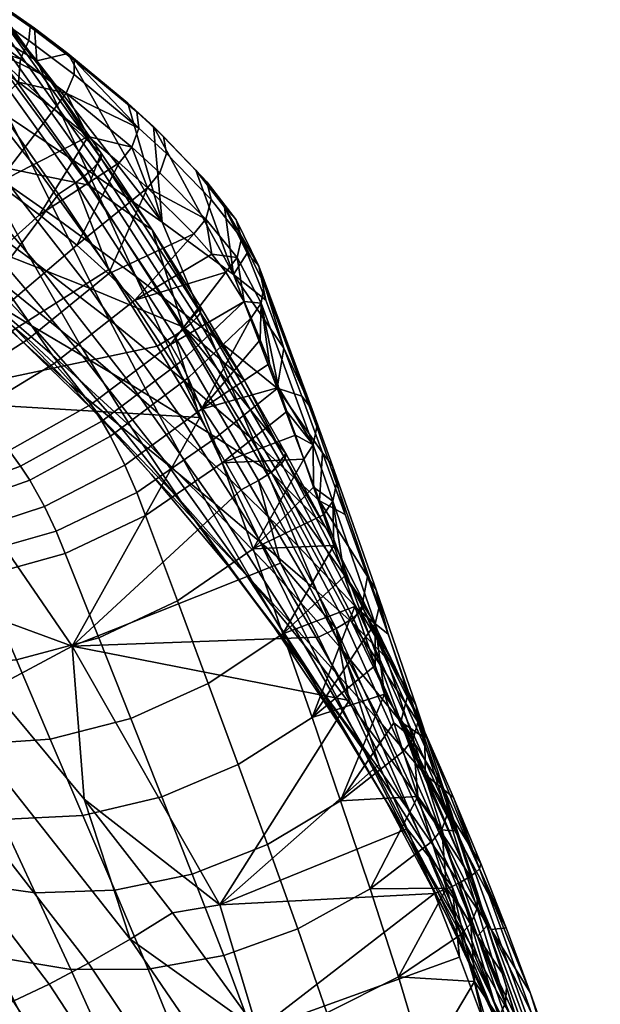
# Model space of a CAD drawing. Header units: millimetres. Extents: x -265 to 265, y -263 to 298.
# Tile 531 of 538: x 219 to 258, y 124 to 190. Entities that reach past the tile are written whole.
import ezdxf

# ---------------------------------------------------------------- set-up
doc = ezdxf.new("R2010")
doc.units = ezdxf.units.MM
doc.header["$MEASUREMENT"] = 0
for name, color, linetype in [('nozky', 250, 'Continuous'), ('operadlo', 23, 'Continuous'), ('sedak', 23, 'Continuous')]:
    doc.layers.add(name, color=color, linetype=linetype)

msp = doc.modelspace()

# ---------------------------------------------------------------- meshes
at = {"layer": 'nozky'}
mesh = msp.add_polyface(dxfattribs=at)
corners = [(215.496, 200.568), (214.521, 195.664, 4.5), (210.02, 197.03, 4.5), (211.932, 201.649), (205.869, 199.248, 4.5), (208.648, 203.405), (222.91, 200.568), (223.885, 195.664, 4.5), (219.203, 195.203, 4.5), (219.203, 200.203), (229.758, 203.405), (232.537, 199.248, 4.5), (228.387, 197.03, 4.5), (226.475, 201.649), (200.568, -222.91), (200.203, -219.203), (201.648, -211.932), (200.568, -215.496), (203.406, -208.647), (205.768, -205.768), (208.648, -203.405), (226.475, -201.649), (236.758, -211.932), (235, -208.647), (232.639, -205.768), (215.496, -200.568), (219.203, -200.203), (211.932, -201.649), (222.91, -200.568), (229.758, -203.405), (203.406, -208.647), (199.248, -205.869, 4.5), (202.232, -202.233, 4.5), (205.768, -205.768), (200.568, -215.496), (195.664, -214.521, 4.5), (197.029, -210.019, 4.5), (201.648, -211.932), (200.203, -219.203), (195.203, -219.203, 4.5), (236.758, -211.932), (241.375, -210.019, 4.5), (242.742, -214.521, 4.5), (237.838, -215.496), (232.639, -205.768), (236.174, -202.233, 4.5), (239.158, -205.869, 4.5), (235, -208.647), (243.203, -219.203, 4.5), (238.203, -219.203), (226.475, -201.649), (228.387, -197.03, 4.5), (232.537, -199.248, 4.5), (229.758, -203.405), (219.203, -200.203), (219.203, -195.203, 4.5), (223.885, -195.664, 4.5), (222.91, -200.568), (211.932, -201.649), (210.02, -197.03, 4.5), (214.521, -195.664, 4.5), (215.496, -200.568), (205.768, -205.768), (202.232, -202.233, 4.5), (205.869, -199.248, 4.5), (208.648, -203.405)]
mesh.append_faces([[corners[k] for k in face] for face in [(0, 1, 2, 3), (3, 2, 4, 5), (6, 7, 8, 9), (10, 11, 12, 13), (13, 12, 7, 6), (9, 8, 1, 0), (14, 15, 16, 16), (16, 15, 17, 17), (16, 18, 19, 19), (16, 19, 20, 20), (21, 22, 16, 16), (23, 22, 24, 24), (20, 25, 26, 26), (25, 20, 27, 27), (20, 26, 16, 16), (26, 21, 16, 16), (21, 26, 28, 28), (22, 21, 29, 29), (29, 24, 22, 22), (30, 31, 32, 33), (34, 35, 36, 37), (37, 36, 31, 30), (38, 39, 35, 34), (40, 41, 42, 43), (44, 45, 46, 47), (47, 46, 41, 40), (43, 42, 48, 49), (50, 51, 52, 53), (54, 55, 56, 57), (57, 56, 51, 50), (58, 59, 60, 61), (62, 63, 64, 65), (65, 64, 59, 58), (61, 60, 55, 54), (53, 52, 45, 44)]])
at = {"layer": 'operadlo'}
mesh = msp.add_polyface(dxfattribs=at)
corners = [(215.938, 189.607, 828.406), (215.197, 188.495, 828.445), (219.211, 187.29, 827.154), (219.088, 185.716, 826.874), (221.488, 183.893, 825.482), (222.291, 184.967, 825.436), (222.391, 187.646, 822.434), (227.031, 183.72, 820.063), (226.434, 184.31, 819.028), (222.828, 187.201, 823.621), (216.494, 191.9, 825.17), (219.867, 189.42, 825.26), (220.15, 189.332, 823.716), (216.707, 191.63, 826.46), (209.934, 196.069, 826.325), (211.217, 183.252, 826.846), (214.543, 181.099, 825.533), (214.902, 190.474, 810.426), (220.32, 187.145, 811.556), (223.682, 179.856, 781.754), (218.4, 183.387, 780.465), (209.277, 193.781, 809.31), (212.891, 186.901, 779.194), (216.986, 188.05, 402.253), (221.105, 186.005, 376.673), (217.441, 190.986, 375.391), (224.645, 180.94, 377.977), (209.727, 197.02, 399.792), (216.348, 189.385, 372.433), (208.73, 199.022, 369.901), (209.223, 199.536, 370.301), (216.852, 189.869, 372.83), (224.402, 180.258, 376.008), (217.23, 190.302, 373.394), (217.449, 190.641, 374.057), (224.633, 180.586, 376.66), (224.014, 179.848, 375.453), (213.664, 195.874, 374.134), (215.773, 188.9, 372.235), (218.281, 183.188, 373.656), (214.664, 188.097, 372.366), (216.523, 190.796, 827.698), (209.594, 195.24, 828.888), (208.967, 194.122, 829.62), (209.936, 195.939, 827.634), (222.822, 186.218, 824.771), (219.771, 188.512, 826.464), (227.164, 182.625, 821.079)]
mesh.append_faces([[corners[k] for k in face] for face in [(0, 1, 2, 2), (1, 3, 2, 2), (4, 5, 3, 3), (2, 3, 5, 5), (6, 7, 8, 8), (9, 7, 6, 6), (10, 11, 12, 12), (12, 9, 6, 6), (10, 13, 11, 11), (11, 9, 12, 12), (13, 10, 14, 14), (3, 1, 15, 16), (17, 18, 19, 20), (21, 17, 20, 22), (23, 24, 25, 25), (23, 26, 24, 24), (25, 27, 23, 23), (18, 17, 10, 10), (6, 18, 12, 12), (12, 18, 10, 10), (10, 17, 14, 14), (28, 29, 30, 31), (32, 33, 34, 35), (36, 31, 33, 32), (34, 37, 25, 25), (34, 25, 24, 24), (35, 34, 24, 24), (38, 39, 40, 40), (0, 41, 42, 42), (42, 43, 0, 0), (42, 41, 13, 13), (44, 42, 13, 13), (45, 46, 2, 5), (46, 41, 0, 2), (11, 13, 41, 46), (9, 11, 46, 45), (47, 45, 5, 5), (9, 45, 47, 47), (47, 7, 9, 9)]])
mesh = msp.add_polyface(dxfattribs=at)
corners = [(223.766, 182.071, 823.772), (222.291, 184.967, 825.436), (221.488, 183.893, 825.482), (226.689, 181.341, 821.693), (217.658, 178.936, 823.759), (220.496, 176.805, 821.524), (225.141, 172.828, 815.817), (227.746, 178.608, 819.5), (223.002, 174.754, 818.861), (225.859, 180.302, 821.774), (219.734, 168.438, 813.858), (221.488, 166.816, 810.719), (226.9, 171.061, 812.455), (217.633, 170.193, 816.707), (212.27, 166.511, 813.882), (214.285, 164.938, 811.268), (215.195, 172.052, 819.208), (212.457, 173.979, 821.32), (219.088, 185.716, 826.874), (214.543, 181.099, 825.533), (228.402, 167.982, 377.65), (211.328, 164.377, 381.535), (225.152, 173.128, 376.299), (221.777, 178.197, 374.967), (218.281, 183.188, 373.656), (228.73, 176.319, 783.056), (223.682, 179.856, 781.754), (220.32, 187.145, 811.556), (218.4, 183.387, 780.465), (226.967, 172.665, 751.938), (221.828, 176.429, 750.49), (219.912, 173.821, 718.908), (225.182, 169.766, 720.497), (228.465, 163.473, 690.498), (223.318, 167.919, 688.75), (216.438, 180.179, 749.061), (212.891, 186.901, 779.194), (217.875, 172.333, 687.03), (226.656, 162.526, 658.607), (221.314, 167.419, 656.734), (214.369, 177.849, 717.345), (215.66, 172.257, 654.898), (224.688, 163.117, 626.492), (219.115, 168.516, 624.515), (212.143, 176.702, 685.343), (216.664, 171.364, 592.161), (222.506, 165.421, 594.221), (225.832, 162.69, 563.983), (220.055, 169.304, 561.804), (213.211, 173.831, 622.581), (217.277, 174.47, 529.228), (223.383, 167.332, 531.466), (226.648, 165.37, 501.131), (220.592, 173.172, 498.779), (213.906, 175.78, 559.679), (217.414, 180.118, 465.929), (223.846, 171.868, 468.327), (227.041, 170.561, 437.87), (220.641, 179.453, 435.362), (214.133, 180.779, 496.491), (213.805, 188.094, 432.927), (223.809, 178.789, 404.794), (216.986, 188.05, 402.253), (224.645, 180.94, 377.977), (223.5, 179.393, 375.059), (216.348, 189.385, 372.433), (216.852, 189.869, 372.83), (224.014, 179.848, 375.453), (222.914, 178.942, 374.856), (215.773, 188.9, 372.235), (224.633, 180.586, 376.66), (221.105, 186.005, 376.673), (227.164, 182.625, 821.079)]
mesh.append_faces([[corners[k] for k in face] for face in [(0, 1, 2, 2), (1, 0, 3, 3), (4, 5, 0, 0), (2, 4, 0, 0), (6, 7, 8, 8), (5, 8, 9, 9), (9, 0, 5, 5), (6, 10, 11, 12), (13, 14, 15, 10), (8, 13, 10, 6), (5, 16, 13, 8), (4, 17, 16, 5), (2, 18, 19, 4), (20, 21, 22, 22), (23, 22, 21, 21), (21, 24, 23, 23), (25, 26, 27, 27), (28, 26, 29, 30), (31, 32, 33, 34), (35, 30, 32, 31), (36, 28, 30, 35), (37, 34, 38, 39), (40, 31, 34, 37), (41, 39, 42, 43), (44, 37, 39, 41), (45, 46, 47, 48), (49, 43, 46, 45), (50, 51, 52, 53), (54, 48, 51, 50), (55, 56, 57, 58), (59, 53, 56, 55), (60, 58, 61, 62), (62, 61, 63, 63), (64, 65, 66, 67), (68, 69, 65, 64), (70, 71, 63, 63), (69, 68, 23, 24), (22, 23, 68, 68), (3, 72, 1, 1)]])
mesh = msp.add_polyface(dxfattribs=at)
corners = [(215.195, 172.052, 819.208), (209.953, 168.171, 816.185), (212.27, 166.511, 813.882), (217.633, 170.193, 816.707), (207.371, 169.885, 818.142), (202.398, 166.652, 814.225), (204.768, 165.16, 812.456), (212.457, 173.979, 821.32), (204.57, 171.617, 819.722), (199.84, 168.158, 815.668), (209.473, 175.931, 823.011), (214.543, 181.099, 825.533), (217.658, 178.936, 823.759), (197.145, 169.65, 816.783), (192.906, 166.812, 811.851), (195.277, 165.553, 810.847), (201.609, 173.335, 820.926), (206.299, 177.87, 824.28), (211.217, 183.252, 826.846), (187.98, 169.227, 813.08), (184.76, 166.788, 807.256), (188.895, 164.823, 806.131), (191.531, 172.507, 818.083), (195.414, 176.628, 822.266), (199.627, 181.591, 825.629), (204.172, 187.396, 828.171), (189.785, 179.392, 822.776), (186.451, 174.901, 818.614), (193.527, 184.726, 826.101), (187.461, 187.692, 826.438), (184.217, 181.998, 823.11), (190.35, 172.213, 382.149), (183.092, 178.408, 381.051), (198.645, 179.99, 377.913), (197.4, 165.776, 383.301), (211.328, 164.377, 381.535), (218.281, 183.188, 373.656), (210.797, 183.903, 747.655), (216.438, 180.179, 749.061), (219.912, 173.821, 718.908), (214.369, 177.849, 717.345), (208.561, 181.835, 715.812), (217.875, 172.333, 687.03), (212.143, 176.702, 685.343), (204.914, 187.586, 746.275), (209.699, 177.025, 653.102), (215.66, 172.257, 654.898), (219.115, 168.516, 624.515), (213.211, 173.831, 622.581), (206.125, 181.008, 683.693), (202.488, 185.766, 714.312), (210.475, 177.187, 590.151), (216.664, 171.364, 592.161), (220.055, 169.304, 561.804), (213.906, 175.78, 559.679), (206.984, 179.045, 620.695), (203.434, 181.705, 651.35), (199.824, 185.238, 682.084), (210.793, 181.436, 527.049), (217.277, 174.47, 529.228), (220.592, 173.172, 498.779), (214.133, 180.779, 496.491), (207.398, 182.104, 557.611), (203.947, 182.878, 588.197), (200.438, 184.145, 618.861), (196.875, 186.286, 649.647), (210.57, 188.138, 463.601), (217.414, 180.118, 465.929), (220.641, 179.453, 435.362), (213.805, 188.094, 432.927), (207.281, 188.178, 494.27)]
mesh.append_faces([[corners[k] for k in face] for face in [(0, 1, 2, 3), (4, 5, 6, 1), (7, 4, 1, 0), (8, 9, 5, 4), (10, 8, 4, 7), (11, 10, 7, 12), (13, 14, 15, 9), (16, 13, 9, 8), (17, 16, 8, 10), (18, 17, 10, 11), (19, 20, 21, 14), (22, 19, 14, 13), (23, 22, 13, 16), (24, 23, 16, 17), (25, 24, 17, 18), (26, 27, 22, 23), (28, 26, 23, 24), (29, 30, 26, 28), (31, 32, 33, 33), (33, 34, 31, 31), (35, 33, 36, 36), (35, 34, 33, 33), (37, 38, 39, 40), (41, 40, 42, 43), (44, 37, 40, 41), (45, 46, 47, 48), (49, 43, 46, 45), (50, 41, 43, 49), (51, 52, 53, 54), (55, 48, 52, 51), (56, 45, 48, 55), (57, 49, 45, 56), (58, 59, 60, 61), (62, 54, 59, 58), (63, 51, 54, 62), (64, 55, 51, 63), (65, 56, 55, 64), (66, 67, 68, 69), (70, 61, 67, 66)]])
mesh = msp.add_polyface(dxfattribs=at)
corners = [(225.859, 180.302, 821.774), (226.689, 181.341, 821.693), (223.766, 182.071, 823.772), (227.746, 178.608, 819.5), (231.668, 176.515, 814.038), (230.861, 175.514, 814.19), (228.58, 179.631, 819.395), (233.771, 173.939, 807.927), (232.068, 174.15, 811.207), (225.141, 172.828, 815.817), (223.002, 174.754, 818.861), (228.164, 182.725, 816.943), (231.748, 179.028, 812.79), (230.996, 179.794, 812.066), (228.828, 182.068, 817.881), (233.719, 176.475, 806.966), (226.434, 184.31, 819.028), (227.031, 183.72, 820.063), (235.238, 173.361, 796.565), (232.93, 177.312, 806.458), (234.461, 174.227, 796.249), (223.682, 179.856, 781.754), (228.73, 176.319, 783.056), (231.85, 168.899, 753.403), (226.967, 172.665, 751.938), (220.641, 179.453, 435.362), (227.041, 170.561, 437.87), (230.178, 169.254, 407.412), (223.809, 178.789, 404.794), (228.059, 175.796, 379.301), (224.645, 180.94, 377.977), (233.543, 172.787, 784.369), (220.32, 187.145, 811.556), (222.391, 187.646, 822.434), (231.074, 169.896, 378.706), (224.402, 180.258, 376.008), (224.633, 180.586, 376.66), (231.314, 170.212, 379.348), (230.676, 169.509, 378.16), (224.014, 179.848, 375.453), (230.152, 169.085, 377.768), (223.5, 179.393, 375.059), (229.02, 180.926, 818.814), (227.164, 182.625, 821.079), (232.031, 177.82, 813.533), (234.061, 175.239, 807.513)]
mesh.append_faces([[corners[k] for k in face] for face in [(0, 1, 2, 2), (3, 1, 0, 0), (4, 3, 5, 5), (1, 3, 6, 6), (6, 3, 4, 4), (7, 4, 8, 8), (4, 5, 8, 8), (5, 3, 9, 9), (0, 10, 3, 3), (11, 12, 13, 13), (14, 12, 11, 11), (15, 13, 12, 12), (16, 14, 11, 11), (17, 14, 16, 16), (18, 19, 15, 15), (13, 15, 19, 19), (19, 18, 20, 20), (21, 22, 23, 24), (25, 26, 27, 28), (28, 29, 30, 30), (27, 29, 28, 28), (31, 19, 20, 20), (13, 19, 31, 31), (22, 16, 11, 11), (31, 22, 11, 11), (32, 33, 22, 22), (13, 31, 11, 11), (33, 16, 22, 22), (34, 35, 36, 37), (38, 39, 35, 34), (40, 41, 39, 38), (36, 30, 29, 29), (29, 37, 36, 36), (42, 43, 1, 6), (14, 17, 43, 42), (44, 42, 6, 4), (12, 14, 42, 44), (45, 44, 4, 7), (15, 12, 44, 45)]])
mesh = msp.add_polyface(dxfattribs=at)
corners = [(232.068, 174.15, 811.207), (233.02, 172.948, 808.112), (233.771, 173.939, 807.927), (234.721, 169.889, 797.445), (235.334, 168.405, 791.808), (235.389, 170.875, 797.25), (235.959, 166.804, 785.728), (234.246, 170.981, 801.596), (236.557, 165.201, 779.645), (230.861, 175.514, 814.19), (225.141, 172.828, 815.817), (226.9, 171.061, 812.455), (229.289, 168.098, 805.059), (236.928, 167.835, 772.436), (235.703, 171.071, 784.572), (235.238, 173.361, 796.565), (238.824, 163.731, 760.591), (234.461, 174.227, 796.249), (221.488, 166.816, 810.719), (223.947, 164.063, 803.829), (231.393, 163.744, 789.413), (230.477, 165.841, 797.215), (229.963, 166.92, 801.152), (228.73, 176.319, 783.056), (233.543, 172.787, 784.369), (236.473, 165.145, 754.879), (231.85, 168.899, 753.403), (226.967, 172.665, 751.938), (234.891, 161.631, 723.737), (230.176, 165.698, 722.108), (221.828, 176.429, 750.49), (225.182, 169.766, 720.497), (223.846, 171.868, 468.327), (229.854, 163.404, 470.791), (232.996, 161.434, 440.447), (227.041, 170.561, 437.87), (220.592, 173.172, 498.779), (226.648, 165.37, 501.131), (231.346, 170.573, 380.646), (230.178, 169.254, 407.412), (234.256, 165.701, 381.9), (228.059, 175.796, 379.301), (229.559, 168.667, 377.561), (222.914, 178.942, 374.856), (223.5, 179.393, 375.059), (230.152, 169.085, 377.768), (231.314, 170.212, 379.348), (228.402, 167.982, 377.65), (225.152, 173.128, 376.299), (231.277, 163.183, 378.911), (235.604, 172.142, 796.932), (234.061, 175.239, 807.513), (233.719, 176.475, 806.966), (239.127, 162.551, 760.929), (238.898, 161.344, 761.223)]
mesh.append_faces([[corners[k] for k in face] for face in [(0, 1, 2, 2), (3, 4, 5, 5), (6, 5, 4, 4), (7, 3, 5, 5), (1, 7, 2, 2), (5, 2, 7, 7), (8, 5, 6, 6), (9, 10, 11, 11), (1, 11, 12, 12), (1, 0, 11, 11), (9, 11, 0, 0), (13, 14, 15, 15), (16, 13, 15, 15), (14, 17, 15, 15), (11, 18, 19, 12), (20, 4, 3, 3), (21, 20, 3, 3), (3, 7, 22, 21), (7, 12, 22, 22), (1, 12, 7, 7), (23, 24, 25, 26), (27, 26, 28, 29), (30, 27, 29, 31), (32, 33, 34, 35), (36, 37, 33, 32), (38, 39, 40, 40), (39, 38, 41, 41), (14, 24, 17, 17), (13, 24, 14, 14), (13, 25, 24, 24), (42, 43, 44, 45), (46, 41, 38, 38), (40, 46, 38, 38), (43, 42, 47, 48), (42, 49, 47, 47), (50, 51, 2, 5), (15, 52, 51, 50), (53, 50, 5, 54), (16, 15, 50, 53)]])
mesh = msp.add_polyface(dxfattribs=at)
corners = [(238.256, 160.396, 761.411), (238.898, 161.344, 761.223), (237.691, 161.996, 767.488), (237.127, 163.598, 773.565), (236.557, 165.201, 779.645), (235.389, 170.875, 797.25), (236.928, 167.835, 772.436), (238.824, 163.731, 760.591), (238.127, 164.609, 760.296), (232.779, 160.131, 775.575), (234.85, 154.357, 753.203), (232.197, 161.708, 781.674), (231.393, 163.744, 789.413), (235.959, 166.804, 785.728), (235.334, 168.405, 791.808), (238.916, 158.516, 754.272), (231.85, 168.899, 753.403), (236.473, 165.145, 754.879), (239.322, 157.579, 725.38), (234.891, 161.631, 723.737), (230.176, 165.698, 722.108), (237.857, 154.553, 694.064), (233.312, 159.013, 692.271), (228.465, 163.473, 690.498), (236.375, 152.643, 662.442), (231.678, 157.595, 660.511), (229.854, 163.404, 470.791), (235.424, 154.742, 473.316), (238.492, 152.09, 443.087), (232.996, 161.434, 440.447), (226.648, 165.37, 501.131), (232.291, 157.391, 503.54), (227.041, 170.561, 437.87), (236.078, 159.464, 410.101), (230.178, 169.254, 407.412), (237.053, 160.768, 383.17), (234.256, 165.701, 381.9), (239.738, 155.776, 384.456), (239.527, 160.815, 746.035), (241.047, 156.666, 730.46), (236.754, 160.1, 381.258), (231.074, 169.896, 378.706), (231.314, 170.212, 379.348), (237.004, 160.404, 381.889), (236.348, 159.734, 380.719), (230.676, 169.509, 378.16), (235.818, 159.339, 380.329), (230.152, 169.085, 377.768), (235.219, 158.953, 380.118), (229.559, 168.667, 377.561), (234.047, 158.323, 380.186), (231.277, 163.183, 378.911), (240.465, 158.757, 746.661), (239.127, 162.551, 760.929), (240.219, 157.569, 746.949), (240.193, 159.928, 746.329)]
mesh.append_faces([[corners[k] for k in face] for face in [(0, 1, 2, 2), (3, 2, 1, 1), (1, 4, 3, 3), (1, 5, 4, 4), (6, 7, 8, 8), (9, 10, 0, 0), (3, 4, 11, 9), (9, 2, 3, 3), (4, 12, 11, 11), (4, 13, 12, 12), (13, 14, 12, 12), (9, 0, 2, 2), (10, 15, 0, 0), (16, 17, 18, 19), (20, 19, 21, 22), (23, 22, 24, 25), (26, 27, 28, 29), (30, 31, 27, 26), (32, 29, 33, 34), (34, 35, 36, 36), (33, 37, 35, 35), (34, 33, 35, 35), (18, 38, 39, 39), (17, 6, 8, 8), (8, 38, 17, 17), (38, 18, 17, 17), (40, 41, 42, 43), (44, 45, 41, 40), (46, 47, 45, 44), (48, 49, 47, 46), (43, 36, 35, 35), (43, 35, 37, 37), (42, 36, 43, 43), (49, 48, 50, 51), (52, 53, 1, 54), (55, 7, 53, 52), (1, 0, 15, 15), (54, 1, 15, 15), (7, 55, 38, 8), (39, 38, 55, 55)]])
mesh = msp.add_polyface(dxfattribs=at)
corners = [(232.197, 161.708, 781.674), (227.027, 158.141, 782.243), (227.623, 156.6, 776.145), (232.779, 160.131, 775.575), (226.23, 159.987, 789.349), (220.836, 157.199, 788.922), (221.609, 155.547, 782.487), (231.393, 163.744, 789.413), (219.836, 158.977, 795.468), (214.201, 156.979, 793.96), (215.205, 155.381, 788.129), (225.262, 161.93, 796.553), (230.477, 165.841, 797.215), (207.73, 156.703, 794.583), (201.703, 156.51, 791.79), (202.307, 155.851, 789.675), (208.359, 155.937, 792.029), (213.572, 157.841, 796.916), (219.225, 159.923, 798.788), (224.688, 162.949, 800.2), (229.963, 166.92, 801.152), (206.955, 157.539, 797.128), (200.967, 157.225, 793.891), (212.779, 158.784, 799.864), (218.445, 160.958, 802.097), (223.947, 164.063, 803.829), (229.289, 168.098, 805.059), (210.398, 161.036, 805.479), (204.719, 159.501, 801.975), (215.988, 163.475, 808.394), (221.488, 166.816, 810.719), (208.789, 162.329, 808.046), (203.25, 160.611, 804.193), (214.285, 164.938, 811.268), (219.734, 168.438, 813.858), (206.908, 163.71, 810.386), (201.553, 161.789, 806.219), (212.27, 166.511, 813.882), (204.768, 165.16, 812.456), (199.641, 163.019, 808.019), (209.953, 168.171, 816.185), (197.4, 165.776, 383.301), (211.328, 164.377, 381.535), (204.234, 159.103, 384.508), (210.895, 152.143, 385.782), (222.682, 147.833, 385.367), (231.277, 163.183, 378.911), (228.402, 167.982, 377.65), (225.182, 169.766, 720.497), (230.176, 165.698, 722.108), (233.312, 159.013, 692.271), (228.465, 163.473, 690.498), (223.318, 167.919, 688.75), (231.678, 157.595, 660.511), (226.656, 162.526, 658.607), (224.688, 163.117, 626.492), (229.922, 157.652, 628.509), (233.121, 153.255, 598.474), (227.992, 159.379, 596.327), (221.314, 167.419, 656.734), (225.832, 162.69, 563.983), (231.232, 155.957, 566.21), (234.404, 152.604, 536.106), (229.094, 160.036, 533.761), (222.506, 165.421, 594.221), (219.115, 168.516, 624.515), (223.383, 167.332, 531.466), (232.291, 157.391, 503.54), (226.648, 165.37, 501.131), (220.055, 169.304, 561.804)]
mesh.append_faces([[corners[k] for k in face] for face in [(0, 1, 2, 3), (4, 5, 6, 1), (7, 4, 1, 0), (8, 9, 10, 5), (11, 8, 5, 4), (12, 11, 4, 7), (13, 14, 15, 16), (17, 13, 16, 9), (18, 17, 9, 8), (19, 18, 8, 11), (20, 19, 11, 12), (21, 22, 14, 13), (23, 21, 13, 17), (24, 23, 17, 18), (25, 24, 18, 19), (26, 25, 19, 20), (27, 28, 21, 23), (29, 27, 23, 24), (30, 29, 24, 25), (31, 32, 28, 27), (33, 31, 27, 29), (34, 33, 29, 30), (35, 36, 32, 31), (37, 35, 31, 33), (38, 39, 36, 35), (40, 38, 35, 37), (41, 42, 43, 43), (44, 43, 42, 42), (45, 42, 46, 46), (47, 46, 42, 42), (48, 49, 50, 51), (52, 51, 53, 54), (55, 56, 57, 58), (59, 54, 56, 55), (60, 61, 62, 63), (64, 58, 61, 60), (65, 55, 58, 64), (66, 63, 67, 68), (69, 60, 63, 66)]])
mesh = msp.add_polyface(dxfattribs=at)
corners = [(212.26, 136.855, 708.746), (206.436, 138.485, 708.081), (209.104, 133.694, 686.113), (214.729, 132.017, 686.843), (209.76, 141.792, 730.488), (203.734, 143.373, 729.925), (215.582, 141.196, 730.908), (217.912, 136.179, 709.219), (221.203, 141.585, 731.182), (223.395, 136.458, 709.501), (226.623, 142.958, 731.312), (228.707, 137.692, 709.591), (231.842, 145.317, 731.297), (233.848, 139.88, 709.489), (207.195, 146.91, 752.62), (200.98, 148.414, 752.057), (213.184, 146.403, 753.034), (218.941, 146.895, 753.299), (224.473, 148.384, 753.416), (229.775, 150.872, 753.384), (210.68, 151.896, 776.214), (204.539, 152.291, 775.69), (216.574, 152.483, 776.464), (222.223, 154.051, 776.441), (227.623, 156.6, 776.145), (210.035, 153.278, 782), (203.881, 153.603, 781.27), (215.945, 153.926, 782.406), (221.609, 155.547, 782.487), (227.027, 158.141, 782.243), (209.342, 154.533, 786.972), (203.244, 154.654, 785.451), (215.205, 155.381, 788.129), (220.836, 157.199, 788.922), (208.359, 155.937, 792.029), (202.307, 155.851, 789.675), (214.201, 156.979, 793.96), (201.895, 138.67, 696.215), (203.338, 136.291, 685.161), (198.98, 143.492, 718.216), (214.77, 143.1, 388.36), (226.596, 128.151, 391.185), (223.793, 126.531, 392.918), (212.262, 141.378, 390.091), (199.723, 155.373, 387.491), (209.887, 139.855, 392.291), (197.605, 153.764, 389.627), (201.955, 157.175, 385.778), (203.254, 136.753, 404.362), (207.971, 129.86, 409.454), (202.529, 136.8, 407.672), (217.32, 144.953, 387.118), (223.502, 137.538, 388.52), (204.234, 159.103, 384.508), (210.895, 152.143, 385.782), (222.682, 147.833, 385.367), (232.621, 130.457, 389.389), (211.328, 164.377, 381.535), (241.316, 144.178, 383.896)]
mesh.append_faces([[corners[k] for k in face] for face in [(0, 1, 2, 3), (4, 5, 1, 0), (6, 4, 0, 7), (8, 6, 7, 9), (10, 8, 9, 11), (12, 10, 11, 13), (14, 15, 5, 4), (16, 14, 4, 6), (17, 16, 6, 8), (18, 17, 8, 10), (19, 18, 10, 12), (20, 21, 14, 16), (22, 20, 16, 17), (23, 22, 17, 18), (24, 23, 18, 19), (25, 26, 21, 20), (27, 25, 20, 22), (28, 27, 22, 23), (29, 28, 23, 24), (30, 31, 26, 25), (32, 30, 25, 27), (33, 32, 27, 28), (34, 35, 31, 30), (36, 34, 30, 32), (2, 37, 38, 38), (37, 2, 1, 1), (5, 39, 1, 1), (40, 41, 42, 43), (44, 43, 45, 46), (47, 40, 43, 44), (48, 49, 50, 50), (41, 40, 51, 52), (40, 47, 53, 54), (54, 51, 40, 40), (55, 51, 54, 54), (55, 56, 52, 52), (51, 55, 52, 52), (57, 55, 54, 54), (58, 56, 55, 55)]])
mesh = msp.add_polyface(dxfattribs=at)
corners = [(232.779, 160.131, 775.575), (227.623, 156.6, 776.145), (229.775, 150.872, 753.384), (234.85, 154.357, 753.203), (236.859, 148.66, 731.138), (240.287, 154.587, 739.334), (240.996, 152.537, 731.535), (238.916, 158.516, 754.272), (239.574, 156.638, 747.132), (241.701, 150.487, 723.735), (222.682, 147.833, 385.367), (234.047, 158.323, 380.186), (236.703, 153.406, 381.476), (231.277, 163.183, 378.911), (234.891, 161.631, 723.737), (239.322, 157.579, 725.38), (242.092, 150.108, 695.874), (237.857, 154.553, 694.064), (233.312, 159.013, 692.271), (240.746, 147.688, 664.395), (236.375, 152.643, 662.442), (231.678, 157.595, 660.511), (239.363, 146.595, 632.638), (234.816, 152.138, 630.559), (229.922, 157.652, 628.509), (237.885, 147.07, 600.657), (233.121, 153.255, 598.474), (226.656, 162.526, 658.607), (231.232, 155.957, 566.21), (236.25, 149.127, 568.48), (239.311, 145.056, 538.496), (234.404, 152.604, 536.106), (227.992, 159.379, 596.327), (232.291, 157.391, 503.54), (237.51, 149.257, 506.003), (240.549, 145.907, 475.896), (235.424, 154.742, 473.316), (229.094, 160.036, 533.761), (232.996, 161.434, 440.447), (238.492, 152.09, 443.087), (241.498, 149.438, 412.856), (236.078, 159.464, 410.101), (242.309, 150.728, 385.755), (239.738, 155.776, 384.456), (242.549, 152.514, 714.885), (243.938, 148.62, 700.284), (241.047, 156.666, 730.46), (241.982, 150.073, 383.871), (236.754, 160.1, 381.258), (237.004, 160.404, 381.889), (242.24, 150.363, 384.492), (241.57, 149.729, 383.339), (236.348, 159.734, 380.719), (241.035, 149.362, 382.95), (235.818, 159.339, 380.329), (240.434, 149.007, 382.734), (235.219, 158.953, 380.118), (243.332, 150.465, 715.491), (240.465, 158.757, 746.661), (240.219, 157.569, 746.949), (243.051, 149.326, 715.762), (243.135, 151.61, 715.174), (240.193, 159.928, 746.329)]
mesh.append_faces([[corners[k] for k in face] for face in [(0, 1, 2, 3), (3, 4, 5, 5), (6, 5, 4, 4), (7, 3, 8, 8), (4, 9, 6, 6), (3, 5, 8, 8), (10, 11, 12, 12), (10, 13, 11, 11), (14, 15, 16, 17), (18, 17, 19, 20), (21, 20, 22, 23), (24, 23, 25, 26), (27, 21, 23, 24), (28, 29, 30, 31), (32, 26, 29, 28), (33, 34, 35, 36), (37, 31, 34, 33), (38, 39, 40, 41), (41, 42, 43, 43), (40, 42, 41, 41), (16, 44, 45, 45), (46, 44, 15, 15), (44, 16, 15, 15), (47, 48, 49, 50), (51, 52, 48, 47), (53, 54, 52, 51), (55, 56, 54, 53), (50, 49, 43, 42), (56, 12, 11, 11), (55, 12, 56, 56), (57, 58, 59, 60), (61, 62, 58, 57), (59, 7, 8, 8), (59, 5, 6, 6), (59, 8, 5, 5), (9, 60, 6, 6), (6, 60, 59, 59), (62, 61, 44, 46), (45, 44, 61, 61)]])
mesh = msp.add_polyface(dxfattribs=at)
corners = [(233.848, 139.88, 709.489), (228.707, 137.692, 709.591), (230.756, 132.505, 687.712), (235.816, 134.508, 687.561), (238.818, 143.023, 709.195), (240.736, 137.43, 687.19), (236.859, 148.66, 731.138), (231.842, 145.317, 731.297), (234.85, 154.357, 753.203), (229.775, 150.872, 753.384), (242.721, 131.517, 663.729), (245.914, 137.73, 675.143), (241.701, 150.487, 723.735), (243.686, 144.598, 701.31), (244.943, 140.758, 686.681), (244.318, 142.678, 693.996), (243.047, 146.518, 708.623), (242.398, 148.438, 715.935), (241.316, 144.178, 383.896), (243.305, 139.885, 385.021), (232.621, 130.457, 389.389), (222.682, 147.833, 385.367), (239.25, 148.433, 382.78), (245.211, 135.558, 386.154), (236.703, 153.406, 381.476), (237.857, 154.553, 694.064), (242.092, 150.108, 695.874), (244.783, 142.745, 666.366), (240.746, 147.688, 664.395), (239.363, 146.595, 632.638), (243.559, 141.041, 634.741), (246.293, 134.593, 605.11), (242.277, 140.843, 602.871), (236.375, 152.643, 662.442), (237.885, 147.07, 600.657), (245.115, 135.256, 573.127), (240.881, 142.22, 570.788), (234.816, 152.138, 630.559), (239.311, 145.056, 538.496), (243.805, 137.416, 540.925), (246.656, 132.616, 511.062), (242.301, 140.991, 508.512), (236.25, 149.127, 568.48), (233.121, 153.255, 598.474), (237.51, 149.257, 506.003), (245.223, 136.923, 478.524), (240.549, 145.907, 475.896), (234.404, 152.604, 536.106), (238.492, 152.09, 443.087), (243.521, 142.554, 445.784), (246.426, 139.201, 415.67), (241.498, 149.438, 412.856), (235.424, 154.742, 473.316), (244.395, 146.408, 386.868), (242.309, 150.728, 385.755), (243.938, 148.62, 700.284), (245.305, 144.728, 685.682), (242.24, 150.363, 384.492), (240.434, 149.007, 382.734), (243.051, 149.326, 715.762), (245.605, 141.601, 686.52)]
mesh.append_faces([[corners[k] for k in face] for face in [(0, 1, 2, 3), (4, 0, 3, 5), (6, 7, 0, 4), (8, 9, 7, 6), (10, 11, 5, 5), (4, 12, 6, 6), (4, 5, 13, 13), (14, 15, 5, 5), (11, 14, 5, 5), (5, 15, 13, 13), (4, 13, 16, 16), (12, 4, 17, 17), (17, 4, 16, 16), (18, 19, 20, 20), (21, 22, 18, 18), (20, 19, 23, 23), (21, 24, 22, 22), (25, 26, 27, 28), (29, 30, 31, 32), (33, 28, 30, 29), (34, 32, 35, 36), (37, 29, 32, 34), (38, 39, 40, 41), (42, 36, 39, 38), (43, 34, 36, 42), (44, 41, 45, 46), (47, 38, 41, 44), (48, 49, 50, 51), (52, 46, 49, 48), (51, 53, 54, 54), (55, 56, 26, 26), (54, 53, 57, 57), (24, 58, 22, 22), (58, 19, 18, 18), (22, 58, 18, 18), (59, 17, 16, 16), (59, 16, 13, 13), (60, 59, 13, 13), (12, 17, 59, 59)]])
mesh = msp.add_polyface(dxfattribs=at)
corners = [(245.914, 137.73, 675.143), (242.721, 131.517, 663.729), (246.871, 134.702, 663.604), (243.559, 141.041, 634.741), (247.395, 135.492, 636.863), (249.926, 128.339, 607.369), (246.293, 134.593, 605.11), (240.746, 147.688, 664.395), (244.783, 142.745, 666.366), (242.277, 140.843, 602.871), (248.949, 128.257, 575.492), (245.115, 135.256, 573.127), (240.881, 142.22, 570.788), (247.879, 129.705, 543.387), (243.805, 137.416, 540.925), (242.301, 140.991, 508.512), (246.656, 132.616, 511.062), (249.438, 127.814, 481.194), (245.223, 136.923, 478.524), (243.521, 142.554, 445.784), (248.074, 132.852, 448.531), (250.855, 128.781, 418.536), (246.426, 139.201, 415.67), (240.549, 145.907, 475.896), (250.152, 133.233, 390.26), (248.318, 137.659, 389.121), (241.498, 149.438, 412.856), (246.398, 142.051, 387.99), (244.395, 146.408, 386.868), (248.484, 135.407, 650.724), (249.539, 132.227, 638.804), (246.367, 141.658, 674.163), (247.416, 138.586, 662.643), (245.305, 144.728, 685.682), (242.092, 150.108, 695.874), (249.789, 132.604, 388.423), (241.982, 150.073, 383.871), (242.24, 150.363, 384.492), (250.059, 132.871, 389.028), (249.371, 132.299, 387.902), (241.57, 149.729, 383.339), (248.834, 131.981, 387.516), (241.035, 149.362, 382.95), (248.23, 131.678, 387.29), (240.434, 149.007, 382.734), (245.211, 135.558, 386.154), (243.305, 139.885, 385.021), (245.932, 142.691, 686.266), (243.332, 150.465, 715.491), (243.051, 149.326, 715.762), (245.605, 141.601, 686.52), (245.809, 143.81, 685.964), (243.135, 151.61, 715.174), (247.914, 136.558, 663.212), (247.549, 135.506, 663.453), (247.852, 137.658, 662.921), (243.686, 144.598, 701.31), (244.318, 142.678, 693.996), (244.943, 140.758, 686.681), (243.938, 148.62, 700.284)]
mesh.append_faces([[corners[k] for k in face] for face in [(0, 1, 2, 2), (3, 4, 5, 6), (7, 8, 4, 3), (9, 6, 10, 11), (12, 11, 13, 14), (15, 16, 17, 18), (19, 20, 21, 22), (23, 18, 20, 19), (22, 24, 25, 25), (26, 27, 28, 28), (22, 25, 27, 27), (26, 22, 27, 27), (29, 30, 4, 4), (31, 32, 8, 8), (29, 8, 32, 32), (29, 4, 8, 8), (33, 31, 8, 8), (8, 34, 33, 33), (35, 36, 37, 38), (39, 40, 36, 35), (41, 42, 40, 39), (43, 44, 42, 41), (37, 28, 27, 27), (38, 27, 25, 25), (38, 37, 27, 27), (44, 43, 45, 46), (47, 48, 49, 50), (51, 52, 48, 47), (53, 47, 50, 54), (55, 51, 47, 53), (50, 56, 57, 57), (50, 58, 0, 0), (50, 57, 58, 58), (54, 50, 0, 0), (0, 2, 54, 54), (51, 55, 32, 31), (52, 51, 33, 59), (31, 33, 51, 51), (29, 32, 55, 55)]])
mesh = msp.add_polyface(dxfattribs=at)
corners = [(222.049, 117.159, 616.38), (217.104, 119.148, 615.543), (219.459, 114.556, 591.895), (224.117, 112.331, 592.743), (219.762, 122.026, 639.883), (214.566, 123.862, 639.086), (217.305, 126.966, 663.341), (211.889, 128.708, 662.589), (214.729, 132.017, 686.843), (209.104, 133.694, 686.113), (220.211, 131.26, 687.353), (222.609, 126.109, 663.869), (217.912, 136.179, 709.219), (212.26, 136.855, 708.746), (217.168, 113.907, 569.494), (218.289, 112.126, 558.827), (221.666, 110.159, 568.144), (216.02, 115.735, 580.151), (214.844, 117.612, 590.797), (212.133, 121.968, 614.453), (213.504, 119.76, 602.634), (210.73, 124.232, 626.257), (220.154, 108.941, 464.775), (212.633, 118.944, 462.664), (215.842, 117.253, 429.065), (223.184, 106.019, 431.215), (216.951, 112.186, 498.284), (209.262, 120.925, 496.215), (213.557, 115.783, 531.722), (205.707, 123.222, 529.704), (218.053, 115.422, 413.227), (213.139, 122.744, 411.301), (222.672, 107.945, 415.226), (222.537, 105.452, 516.067), (219.387, 110.391, 548.151), (209.949, 119.788, 565.082), (207.783, 128.088, 426.995), (221.51, 107.055, 526.77), (220.461, 108.701, 537.465), (208.059, 122.043, 581.75), (206.105, 124.51, 598.412), (215.043, 122.684, 404.363), (224.623, 107.562, 407.946), (223.383, 107.599, 411.601), (213.863, 122.554, 407.838), (207.73, 138.594, 394.911), (218.732, 123.977, 397.904), (216.678, 123.157, 401.007), (205.873, 137.643, 397.868), (209.887, 139.855, 392.291), (221.137, 125.117, 395.177), (212.262, 141.378, 390.091), (223.793, 126.531, 392.918)]
mesh.append_faces([[corners[k] for k in face] for face in [(0, 1, 2, 3), (4, 5, 1, 0), (6, 7, 5, 4), (8, 9, 7, 6), (10, 8, 6, 11), (12, 13, 8, 10), (14, 15, 16, 16), (16, 17, 14, 14), (2, 18, 17, 17), (1, 19, 20, 20), (2, 20, 18, 18), (1, 21, 19, 19), (21, 1, 5, 5), (1, 20, 2, 2), (16, 2, 17, 17), (22, 23, 24, 25), (26, 27, 23, 22), (28, 29, 27, 26), (30, 24, 31, 31), (32, 24, 30, 30), (32, 25, 24, 24), (33, 28, 26, 26), (34, 35, 28, 28), (24, 36, 31, 31), (33, 37, 28, 28), (28, 37, 38, 38), (35, 34, 15, 15), (35, 15, 14, 14), (17, 35, 14, 14), (34, 28, 38, 38), (39, 17, 18, 18), (40, 18, 20, 20), (41, 42, 43, 44), (45, 46, 47, 48), (49, 50, 46, 45), (51, 52, 50, 49), (43, 32, 30, 30), (44, 30, 31, 31), (43, 30, 44, 44)]])
mesh = msp.add_polyface(dxfattribs=at)
corners = [(248.039, 113.67, 593.235), (243.17, 111.74, 593.637), (244.631, 106.008, 569.955), (249.574, 107.687, 569.611), (246.402, 119.67, 616.794), (241.582, 117.507, 617.214), (252.387, 116.073, 592.672), (251.529, 119.119, 604.258), (249.734, 125.3, 627.785), (244.621, 125.608, 640.277), (242.721, 131.517, 663.729), (247.844, 131.569, 651.665), (246.871, 134.702, 663.604), (248.797, 128.435, 639.726), (250.654, 122.163, 615.844), (240.574, 113.917, 393.193), (253.336, 113.975, 391.798), (245.676, 105.71, 394.913), (251.877, 118.321, 390.663), (250.342, 122.641, 389.534), (235.137, 122.018, 391.549), (248.727, 126.933, 388.411), (246.293, 134.593, 605.11), (249.926, 128.339, 607.369), (252.379, 121.243, 577.879), (248.949, 128.257, 575.492), (245.115, 135.256, 573.127), (251.531, 121.944, 545.876), (247.879, 129.705, 543.387), (246.656, 132.616, 511.062), (250.57, 124.156, 513.645), (253.186, 118.605, 483.899), (249.438, 127.814, 481.194), (243.805, 137.416, 540.925), (245.223, 136.923, 478.524), (252.145, 123.009, 451.322), (248.074, 132.852, 448.531), (246.426, 139.201, 415.67), (251.855, 128.906, 391.375), (250.152, 133.233, 390.26), (250.855, 128.781, 418.536), (250.574, 129.046, 626.882), (251.59, 125.865, 614.959), (247.395, 135.492, 636.863), (249.539, 132.227, 638.804), (250.059, 132.871, 389.028), (248.318, 137.659, 389.121), (248.23, 131.678, 387.29), (247.035, 131.197, 387.296), (245.211, 135.558, 386.154), (249.904, 130.21, 639.358), (247.914, 136.558, 663.212), (247.549, 135.506, 663.453), (249.496, 129.197, 639.586), (249.904, 131.289, 639.078), (247.852, 137.658, 662.921), (251.828, 123.859, 615.498), (251.377, 122.884, 615.715), (248.484, 135.407, 650.724)]
mesh.append_faces([[corners[k] for k in face] for face in [(0, 1, 2, 3), (4, 5, 1, 0), (6, 7, 0, 0), (7, 4, 0, 0), (4, 8, 9, 9), (10, 11, 12, 12), (11, 9, 13, 13), (8, 4, 14, 14), (13, 9, 8, 8), (7, 14, 4, 4), (15, 16, 17, 17), (16, 15, 18, 18), (19, 20, 21, 21), (15, 19, 18, 18), (22, 23, 24, 25), (26, 25, 27, 28), (29, 30, 31, 32), (33, 28, 30, 29), (34, 32, 35, 36), (37, 38, 39, 39), (40, 38, 37, 37), (41, 42, 23, 23), (41, 43, 44, 44), (23, 43, 41, 41), (45, 46, 39, 39), (47, 21, 48, 48), (47, 19, 21, 21), (48, 49, 47, 47), (50, 51, 52, 53), (54, 55, 51, 50), (56, 50, 53, 57), (52, 12, 11, 11), (53, 11, 13, 13), (57, 8, 14, 14), (53, 13, 8, 8), (52, 11, 53, 53), (57, 53, 8, 8), (55, 54, 44, 58), (41, 44, 54, 54)]])
mesh = msp.add_polyface(dxfattribs=at)
corners = [(224.117, 112.331, 592.743), (219.459, 114.556, 591.895), (221.666, 110.159, 568.144), (226.023, 107.656, 568.977), (226.969, 116.001, 616.966), (222.049, 117.159, 616.38), (228.816, 110.937, 593.341), (231.865, 115.673, 617.3), (233.559, 110.374, 593.689), (236.736, 116.175, 617.383), (238.344, 110.642, 593.788), (241.582, 117.507, 617.214), (243.17, 111.74, 593.637), (224.881, 121.041, 640.441), (219.762, 122.026, 639.883), (229.928, 120.906, 640.759), (234.898, 121.623, 640.838), (239.797, 123.19, 640.677), (244.621, 125.608, 640.277), (246.402, 119.67, 616.794), (222.609, 126.109, 663.869), (217.305, 126.966, 663.341), (227.803, 126.135, 664.171), (232.887, 127.046, 664.249), (237.859, 128.84, 664.101), (242.721, 131.517, 663.729), (225.555, 131.423, 687.643), (220.211, 131.26, 687.353), (230.756, 132.505, 687.712), (235.816, 134.508, 687.561), (240.736, 137.43, 687.19), (223.395, 136.458, 709.501), (217.912, 136.179, 709.219), (228.707, 137.692, 709.591), (218.289, 112.126, 558.827), (223.783, 106.023, 544.337), (247.844, 131.569, 651.665), (216.678, 123.157, 401.007), (226.398, 107.869, 404.413), (224.623, 107.562, 407.946), (215.043, 122.684, 404.363), (218.732, 123.977, 397.904), (228.668, 108.529, 401.158), (221.137, 125.117, 395.177), (231.346, 109.52, 398.324), (223.793, 126.531, 392.918), (234.312, 110.795, 396.021), (226.596, 128.151, 391.185), (237.434, 112.287, 394.307), (240.574, 113.917, 393.193), (245.676, 105.71, 394.913), (235.137, 122.018, 391.549), (229.434, 129.906, 389.992), (223.502, 137.538, 388.52), (232.621, 130.457, 389.389), (247.035, 131.197, 387.296), (250.342, 122.641, 389.534), (248.727, 126.933, 388.411), (245.211, 135.558, 386.154)]
mesh.append_faces([[corners[k] for k in face] for face in [(0, 1, 2, 3), (4, 5, 0, 6), (7, 4, 6, 8), (9, 7, 8, 10), (11, 9, 10, 12), (13, 14, 5, 4), (15, 13, 4, 7), (16, 15, 7, 9), (17, 16, 9, 11), (18, 17, 11, 19), (20, 21, 14, 13), (22, 20, 13, 15), (23, 22, 15, 16), (24, 23, 16, 17), (25, 24, 17, 18), (26, 27, 20, 22), (28, 26, 22, 23), (29, 28, 23, 24), (30, 29, 24, 25), (31, 32, 27, 26), (33, 31, 26, 28), (34, 35, 2, 2), (18, 36, 25, 25), (37, 38, 39, 40), (41, 42, 38, 37), (43, 44, 42, 41), (45, 46, 44, 43), (47, 48, 46, 45), (48, 49, 50, 50), (49, 48, 51, 51), (52, 51, 47, 47), (48, 47, 51, 51), (47, 53, 52, 52), (54, 51, 52, 52), (51, 54, 55, 55), (53, 54, 52, 52), (56, 49, 51, 51), (55, 57, 51, 51), (54, 58, 55, 55)]])
mesh = msp.add_polyface(dxfattribs=at)
corners = [(248.949, 128.257, 575.492), (252.379, 121.243, 577.879), (254.75, 114.157, 548.386), (251.531, 121.944, 545.876), (250.57, 124.156, 513.645), (254.035, 115.634, 516.257), (256.461, 109.321, 486.633), (253.186, 118.605, 483.899), (247.879, 129.705, 543.387), (252.145, 123.009, 451.322), (255.727, 113.052, 454.149), (258.191, 107.498, 424.395), (254.781, 118.204, 421.447), (249.438, 127.814, 481.194), (248.074, 132.852, 448.531), (250.855, 128.781, 418.536), (256.475, 115.756, 394.759), (255.016, 120.166, 393.624), (253.477, 124.55, 392.496), (251.855, 128.906, 391.375), (254.188, 117.45, 583.382), (254.857, 115.207, 574.943), (253.508, 119.696, 591.819), (255.518, 112.968, 566.502), (249.926, 128.339, 607.369), (252.559, 122.781, 603.39), (251.59, 125.865, 614.959), (256.08, 115.162, 392.969), (249.789, 132.604, 388.423), (250.059, 132.871, 389.028), (256.355, 115.403, 393.557), (255.662, 114.894, 392.459), (249.371, 132.299, 387.902), (255.129, 114.622, 392.072), (248.834, 131.981, 387.516), (254.529, 114.368, 391.837), (248.23, 131.678, 387.29), (250.152, 133.233, 390.26), (251.877, 118.321, 390.663), (250.342, 122.641, 389.534), (253.336, 113.975, 391.798), (251.891, 124.92, 615.228), (249.904, 131.289, 639.078), (249.904, 130.21, 639.358), (251.828, 123.859, 615.498), (253.629, 117.698, 592.347), (251.377, 122.884, 615.715), (253.135, 116.754, 592.553), (253.75, 118.744, 592.085), (250.654, 122.163, 615.844), (251.529, 119.119, 604.258), (253, 113.851, 584.223), (252.387, 116.073, 592.672), (250.574, 129.046, 626.882)]
mesh.append_faces([[corners[k] for k in face] for face in [(0, 1, 2, 3), (4, 5, 6, 7), (8, 3, 5, 4), (9, 10, 11, 12), (13, 7, 10, 9), (14, 9, 12, 15), (12, 16, 17, 17), (15, 18, 19, 19), (15, 17, 18, 18), (17, 15, 12, 12), (20, 21, 1, 1), (20, 1, 22, 22), (21, 23, 1, 1), (24, 25, 22, 22), (24, 26, 25, 25), (1, 24, 22, 22), (2, 1, 23, 23), (27, 28, 29, 30), (31, 32, 28, 27), (33, 34, 32, 31), (35, 36, 34, 33), (29, 37, 19, 19), (29, 19, 18, 18), (30, 17, 16, 16), (30, 18, 17, 17), (30, 29, 18, 18), (36, 35, 38, 39), (35, 40, 38, 38), (41, 42, 43, 44), (45, 44, 46, 47), (48, 41, 44, 45), (47, 46, 49, 50), (51, 47, 52, 52), (52, 47, 50, 50), (42, 41, 26, 53), (26, 41, 25, 25), (48, 22, 25, 25), (20, 22, 48, 48), (25, 41, 48, 48), (48, 21, 20, 20)]])
at = {"layer": 'sedak'}
mesh = msp.add_polyface(dxfattribs=at)
corners = [(196.105, 136.511, 400.1), (195.781, 136.207, 398.516), (191.609, 140.705, 398.314), (191.83, 141.097, 399.907), (196.229, 136.632, 401.76), (191.857, 141.31, 401.571), (208.965, 121.216, 400.165), (208.547, 120.88, 398.637), (209.148, 121.373, 401.792), (220.531, 104.915, 400.228), (220.037, 104.567, 398.752), (220.766, 105.097, 401.821), (213.75, 112.325, 397.4), (207.889, 120.361, 397.295), (201.715, 128.157, 397.187), (195.242, 135.707, 397.076), (209.062, 121.31, 403.426), (215.049, 113.309, 403.426), (202.746, 129.055, 403.426), (191.672, 141.293, 403.243), (196.121, 136.537, 403.426), (200.457, 121.556, 430.413), (201.887, 122.392, 425.95), (191.018, 134.68, 426.308), (189.645, 133.751, 430.776), (210.406, 108.645, 430.034), (211.887, 109.388, 425.573), (206.189, 106.798, 438.161), (196.363, 119.439, 438.553), (200.568, 104.231, 445.131), (190.918, 116.508, 445.538), (194.977, 132.2, 421.521), (202.941, 123.021, 421.253), (210.432, 113.45, 420.973), (217.418, 103.504, 420.682), (201.883, 115.641, 388.912), (209.129, 104.314, 389.263), (187.93, 134.509, 388.265)]
mesh.append_faces([[corners[k] for k in face] for face in [(0, 1, 2, 3), (4, 0, 3, 5), (6, 7, 1, 0), (8, 6, 0, 4), (9, 10, 7, 6), (11, 9, 6, 8), (7, 12, 13, 13), (7, 13, 14, 14), (7, 14, 1, 1), (10, 12, 7, 7), (1, 14, 15, 15), (8, 16, 17, 11), (18, 8, 4, 4), (4, 19, 20, 20), (4, 20, 18, 18), (16, 8, 18, 18), (21, 22, 23, 24), (25, 26, 22, 21), (27, 25, 21, 28), (29, 27, 28, 30), (31, 23, 22, 32), (32, 22, 26, 33), (26, 34, 33, 33), (18, 32, 16, 16), (18, 20, 31, 31), (33, 17, 16, 16), (31, 32, 18, 18), (33, 16, 32, 32), (19, 31, 20, 20), (13, 35, 14, 14), (35, 13, 12, 12), (12, 36, 35, 35), (14, 35, 37, 37)]])

doc.saveas('drawing.dxf')
